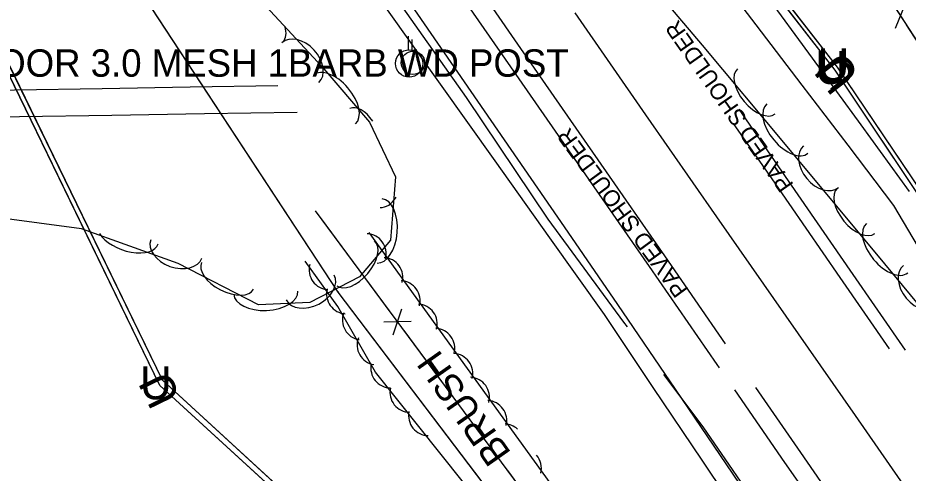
# Model space of a CAD drawing. Extents: x 954793 to 988390, y 1867850 to 1924428.
# Drawn here: x 960271.4 to 960434.1, y 1909586.5 to 1909669.6 of the extents above; entities that cross this region are included whole.
import ezdxf

# ---------------------------------------------------------------- set-up
doc = ezdxf.new("R2010")
doc.units = 0
for name, color, linetype in [('Default', 7, 'Continuous'), ('S_DITCHLINE', 7, 'Continuous'), ('S_EDGE_PAVEMENT', 7, 'Continuous'), ('S_FENCE', 7, 'Continuous'), ('S_FENCE_ANNOT', 7, 'Continuous'), ('S_FIBER_OPTIC_CABLE', 7, 'Continuous'), ('S_PAVEMENT_CROWN', 7, 'Continuous'), ('S_SHOULDER', 7, 'Continuous'), ('S_SHOULDER_ANNOT', 7, 'Continuous'), ('S_STREAM', 7, 'Continuous'), ('S_TREE', 7, 'Continuous'), ('S_TREE_ANNOT', 7, 'Continuous'), ('S_UNDERGROUND_CABLE', 7, 'Continuous'), ('S_UTILITY_POLE', 7, 'Continuous'), ('S_UTL_PT_SYM', 7, 'Continuous'), ('S_WATER_UTILITIES', 7, 'Continuous')]:
    doc.layers.add(name, color=color, linetype=linetype)

msp = doc.modelspace()

# ---------------------------------------------------------------- linework, layer by layer
at = {"layer": 'S_DITCHLINE'}
for points in [[(960434.31, 1909637.94), (960425.48, 1909650.1), (960416.64, 1909662.26), (960407.81, 1909674.42), (960398.97, 1909686.58), (960390.14, 1909698.73), (960381.3, 1909710.89), (960372.47, 1909723.05), (960363.64, 1909735.21)], [(960443.86, 1909614.5), (960431.49, 1909635.4), (960423.11, 1909646.38), (960414.72, 1909657.37), (960406.34, 1909668.35), (960397.96, 1909679.33), (960388.95, 1909692.53), (960379.95, 1909705.74), (960370.94, 1909718.95), (960361.94, 1909732.15)], [(960414.3, 1909562.29), (960405.38, 1909575.59), (960396.45, 1909588.88), (960387.52, 1909602.18), (960378.59, 1909615.48), (960368.62, 1909629.5), (960358.64, 1909643.52), (960348.67, 1909657.54), (960338.7, 1909671.56), (960328.84, 1909686.03), (960318.97, 1909700.5), (960314.17, 1909710.5)], [(960423.23, 1909555.34), (960412.68, 1909570.83), (960402.13, 1909586.33), (960391.58, 1909601.83), (960381.03, 1909617.32), (960371.29, 1909631.47), (960361.54, 1909645.61), (960351.8, 1909659.75), (960342.06, 1909673.89), (960331.57, 1909688.69), (960321.08, 1909703.48), (960315.59, 1909711.03)], [(960179.25, 1909662.24), (960198.14, 1909660.74), (960217.02, 1909659.24), (960235.91, 1909657.74), (960254.8, 1909656.24), (960270.83, 1909656.5), (960286.87, 1909656.77), (960302.91, 1909657.03), (960318.94, 1909657.29)], [(960322.48, 1909652.35), (960305.56, 1909652.09), (960288.64, 1909651.82), (960271.72, 1909651.55), (960254.8, 1909651.28), (960236.06, 1909652.79), (960217.32, 1909654.3), (960198.58, 1909655.81), (960179.84, 1909657.32)]]:
    msp.add_lwpolyline(points, dxfattribs=at)
at = {"layer": 'S_EDGE_PAVEMENT'}
for points in [[(960400.75, 1909610.14), (960389.66, 1909626.2), (960376.51, 1909645.12), (960363.35, 1909664.05), (960352.69, 1909679.49), (960342.03, 1909694.92), (960330, 1909712.5), (960317.97, 1909730.08), (960306.4, 1909747.57), (960294.82, 1909765.06), (960282.9, 1909784.11), (960270.97, 1909803.17), (960260.01, 1909821.93), (960249.04, 1909840.69), (960239.13, 1909858.61), (960229.21, 1909876.54), (960220.23, 1909894.08), (960211.25, 1909911.62), (960206.2, 1909922.6)], [(960430.69, 1909609.23), (960421.69, 1909622.22), (960409.22, 1909640.22), (960402.17, 1909650.33)], [(960564.48, 1909370.74), (960554.76, 1909385.58), (960544.26, 1909401.26), (960533.77, 1909416.93), (960522.67, 1909433.27), (960511.58, 1909449.61), (960499.5, 1909467.22), (960487.43, 1909484.84), (960474.21, 1909503.97), (960460.99, 1909523.11), (960450.06, 1909538.89), (960439.13, 1909554.67), (960426.8, 1909572.48), (960414.46, 1909590.3), (960406.26, 1909602.16)]]:
    msp.add_lwpolyline(points, dxfattribs=at)
at = {"layer": 'S_FENCE'}
for p, q in [((960447, 1909648.02), (960418.73, 1909691.65)), ((960431.78, 1909667.74), (960433.66, 1909672.38)), ((960340.03, 1909611.76), (960341.62, 1909616.5)), ((960343.32, 1909614.2), (960338.33, 1909614.06))]:
    msp.add_line(p, q, dxfattribs=at)
for points in [[(960627.37, 1909374.33), (960609.75, 1909401.94), (960592.26, 1909430.17), (960552.32, 1909492.47), (960514.69, 1909546.2), (960473.91, 1909604.98), (960447, 1909648.02), (960418.73, 1909691.65), (960399.08, 1909719.1), (960366.42, 1909769.03), (960346.72, 1909796.66), (960313.83, 1909845.42), (960272.26, 1909908.28), (960245.16, 1909970.54), (960220.6, 1910044.94), (960203.13, 1910102.07), (960181.72, 1910168.96)], [(960627.37, 1909374.33), (960609.75, 1909401.94), (960592.26, 1909430.17), (960552.32, 1909492.47), (960514.69, 1909546.2), (960473.91, 1909604.98), (960447, 1909648.02), (960418.73, 1909691.65), (960399.08, 1909719.1), (960366.42, 1909769.03), (960346.72, 1909796.66), (960313.83, 1909845.42), (960272.26, 1909908.28), (960245.16, 1909970.54), (960220.6, 1910044.94), (960203.13, 1910102.07), (960181.72, 1910168.96)], [(960447, 1909648.02), (960433.81, 1909668.38)], [(960327.75, 1909631.78), (960325.82, 1909634.38)], [(960334.28, 1909523.4), (960344.67, 1909525.68), (960394.81, 1909541.26), (960325.82, 1909634.38)], [(960339.64, 1909615.73), (960327.75, 1909631.78)], [(960353.9, 1909596.49), (960342.01, 1909612.53)], [(960355.05, 1909594.93), (960353.9, 1909596.49)], [(960365.78, 1909580.45), (960360.95, 1909586.97)]]:
    msp.add_lwpolyline(points, dxfattribs=at)
at = {"layer": 'S_FIBER_OPTIC_CABLE'}
for p, q in [((960297.9, 1909603.46), (960267.52, 1909665.76)), ((960357.36, 1909548.88), (960297.9, 1909603.46))]:
    msp.add_line(p, q, dxfattribs=at)
msp.add_lwpolyline([(960520.73, 1909366.93), (960487.68, 1909419.99), (960460.78, 1909449.54), (960414.64, 1909479.84), (960397.28, 1909493.07), (960373.65, 1909530.36), (960357.36, 1909548.88), (960297.9, 1909603.46), (960267.52, 1909665.76), (960240.55, 1909742.72), (960216.92, 1909778.51), (960174.63, 1909853.71), (960140.66, 1909922.5), (960105.27, 1909990.97), (960080.2, 1910040.38), (960059.02, 1910084.11), (960053.85, 1910115.48), (960057.48, 1910130.6), (960077.89, 1910169.3), (960070.89, 1910207.26), (960057.81, 1910268.65), (960038.46, 1910358.08), (960020.91, 1910443.65), (960001.17, 1910526.82)], dxfattribs=at)
msp.add_lwpolyline([(960520.73, 1909366.93), (960487.68, 1909419.99), (960460.78, 1909449.54), (960414.64, 1909479.84), (960397.28, 1909493.07), (960373.65, 1909530.36), (960357.36, 1909548.88), (960297.9, 1909603.46), (960267.52, 1909665.76), (960240.55, 1909742.72), (960216.92, 1909778.51), (960174.63, 1909853.71), (960140.66, 1909922.5), (960105.27, 1909990.97), (960080.2, 1910040.38), (960059.02, 1910084.11), (960053.85, 1910115.48), (960057.48, 1910130.6), (960077.89, 1910169.3), (960070.89, 1910207.26), (960057.81, 1910268.65), (960038.46, 1910358.08), (960020.91, 1910443.65), (960001.17, 1910526.82)], dxfattribs=at)
at = {"layer": 'S_PAVEMENT_CROWN'}
msp.add_lwpolyline([(960436.9, 1909579.14), (960424.47, 1909597.01), (960411.8, 1909615.16), (960399.14, 1909633.32), (960386.19, 1909651.94), (960373.24, 1909670.55)], dxfattribs=at)
at = {"layer": 'S_SHOULDER'}
for points in [[(960399.64, 1909605.72), (960399.21, 1909606.34), (960386.84, 1909624.23), (960373.68, 1909643.17), (960360.52, 1909662.11), (960349.8, 1909677.53), (960339.08, 1909692.95), (960327.29, 1909710.71), (960315.49, 1909728.46), (960304.07, 1909746), (960292.65, 1909763.55), (960280.45, 1909782.72), (960268.25, 1909801.9), (960257.33, 1909820.32), (960246.4, 1909838.75), (960236.41, 1909857.04), (960226.42, 1909875.34), (960217.5, 1909892.92), (960208.58, 1909910.49), (960203.09, 1909922.29)], [(960433.63, 1909608.95), (960423.5, 1909623.58), (960411.01, 1909641.62), (960403.21, 1909652.96)], [(960562.56, 1909368.83), (960552.48, 1909384.33), (960541.95, 1909399.97), (960531.41, 1909415.62), (960520.33, 1909431.85), (960509.25, 1909448.08), (960497.12, 1909465.82), (960484.99, 1909483.56), (960471.85, 1909502.59), (960458.7, 1909521.63), (960445.37, 1909540.64), (960439.33, 1909542.39), (960430.35, 1909554.82), (960429.37, 1909563.1), (960420.47, 1909575.78), (960411.58, 1909588.45), (960402.41, 1909601.72)]]:
    msp.add_lwpolyline(points, dxfattribs=at)
at = {"layer": 'S_STREAM'}
for points in [[(960382.82, 1909613.23), (960382.16, 1909614.1), (960368.34, 1909632.88), (960353.42, 1909655.08), (960339.32, 1909675.05), (960328.64, 1909689.53), (960322.01, 1909697.54), (960318.18, 1909703.27), (960314.72, 1909711.97)], [(960422.13, 1909558.47), (960408.25, 1909578.05), (960396.67, 1909594.94), (960389.43, 1909604.51)]]:
    msp.add_lwpolyline(points, dxfattribs=at)
at = {"layer": 'S_TREE'}
for points in [[(960448.56, 1909602.06), (960429.85, 1909624.76), (960411.68, 1909646.53), (960396.55, 1909664.64), (960382.53, 1909681.19)], [(960316.03, 1909672.55), (960326.95, 1909660.77), (960335.66, 1909650.59), (960340.44, 1909640.61), (960339.53, 1909629.06), (960333.86, 1909622.38), (960324.76, 1909617.68), (960315.39, 1909617.26), (960300.73, 1909624.8), (960283.08, 1909631.11), (960267.55, 1909633.21), (960260.2, 1909629.19), (960249.03, 1909627.94), (960236.91, 1909629.59), (960216.18, 1909633.41), (960194.57, 1909634.96), (960171.79, 1909634.65), (960150.49, 1909633.39), (960136.02, 1909631.18), (960128.11, 1909631.53)], [(960335.58, 1909630.45), (960399.64, 1909541.9)], [(960372.75, 1909541.77), (960381.48, 1909544.85), (960381.72, 1909548.2), (960372.28, 1909560.47), (960336.76, 1909604.95), (960329.91, 1909616.93), (960323.92, 1909625.22)]]:
    msp.add_lwpolyline(points, dxfattribs=at)
for centre, start, end in [((960328.29, 1909623.66), 165.0612, 266.6581), ((960331.48, 1909619.24), 165.0612, 266.6581), ((960334.38, 1909614.48), 158.966, 260.563), ((960337.06, 1909609.93), 158.966, 260.563), ((960339.57, 1909605.7), 167.8158, 269.4127), ((960343.06, 1909601.27), 167.8158, 269.4127), ((960346.46, 1909597.01), 167.8158, 269.4127)]:
    msp.add_arc(centre, 3.64, start, end, dxfattribs=at)
for centre, major_axis, ratio, start_param, end_param in [((960316.24, 1909669.19), (-3.64, 3.92), 0.540699, 3.141593, 3.996176), ((960323.06, 1909661.46), (-3.37, 3.63), 0.685311, 3.141593, 6.283185), ((960329.3, 1909654.75), (-3.81, 4.46), 0.55008, 3.141593, 6.283185), ((960406.35, 1909656.22), (3.43, -4.1), 0.540699, 3.141593, 6.283185), ((960334.42, 1909648.25), (-2.31, 4.82), 0.540699, 4.995416, 6.283185), ((960412.03, 1909649.42), (3.76, -4.5), 0.55008, 3.141593, 6.283185), ((960418.17, 1909642.47), (3.17, -3.81), 0.685311, 3.141593, 6.283185), ((960424.57, 1909634.39), (3.42, -4.11), 0.540699, 3.141593, 6.283185), ((960337.53, 1909630.73), (0.46, 5.85), 0.55008, 3.141593, 6.283185), ((960338, 1909639.98), (0.39, 4.94), 0.685311, 3.141593, 4.093783), ((960430.25, 1909627.59), (3.76, -4.51), 0.55008, 3.141593, 6.283185), ((960291.57, 1909630.33), (5.53, -1.97), 0.55008, 3.739463, 6.283185), ((960335.08, 1909626.6), (-2.95, -2.14), 0.999338, 2.254992, 4.028193), ((960300.38, 1909627.46), (4.67, -1.67), 0.685311, 3.141593, 6.283185), ((960333.15, 1909624.82), (3.46, 4.08), 0.540699, 3.141593, 6.283185), ((960338.14, 1909622.24), (-2.95, -2.14), 0.999338, 2.254992, 4.028193), ((960309.77, 1909622.54), (4.75, -2.44), 0.540699, 3.141593, 6.283185), ((960436.36, 1909620.61), (3.15, -3.82), 0.685311, 3.141593, 6.283185), ((960324.86, 1909620.41), (4.4, 2.27), 0.685311, 3.141593, 6.283185), ((960341.29, 1909618), (-2.95, -2.14), 0.999338, 2.254992, 4.028193), ((960316.75, 1909619.45), (5.86, 0.26), 0.55008, 3.141593, 6.283185), ((960344.43, 1909613.73), (-2.95, -2.14), 0.999338, 2.254992, 4.028193), ((960347.62, 1909609.32), (-2.95, -2.14), 0.999338, 2.254992, 4.028193), ((960350.9, 1909604.73), (-2.95, -2.14), 0.999338, 2.254992, 4.028193), ((960353.96, 1909600.37), (-2.95, -2.14), 0.999338, 2.254992, 4.028193), ((960357.12, 1909596.13), (-2.95, -2.14), 0.999338, 2.254992, 4.028193), ((960360.25, 1909591.86), (-2.95, -2.14), 0.999338, 3.347531, 4.028193), ((960363.44, 1909587.45), (-2.95, -2.14), 0.999338, 2.254992, 3.215205)]:
    msp.add_ellipse(centre, major_axis=major_axis, ratio=ratio, start_param=start_param, end_param=end_param, dxfattribs=at)
at = {"layer": 'S_UNDERGROUND_CABLE'}
for p, q in [((960421.17, 1909660.64), (960370.1, 1909726.43)), ((960420.73, 1909660.1), (960370.17, 1909725.23)), ((960297.38, 1909602.54), (960266.94, 1909665.14)), ((960463.99, 1909595.32), (960420.73, 1909660.1)), ((960464.75, 1909596.1), (960421.17, 1909660.64)), ((960356.78, 1909548.2), (960297.38, 1909602.54))]:
    msp.add_line(p, q, dxfattribs=at)
for points in [[(960521.44, 1909367.02), (960488.5, 1909420.49), (960461.72, 1909450.46), (960415.35, 1909480.49), (960398.1, 1909493.6), (960374.55, 1909530.49), (960356.78, 1909548.2), (960297.38, 1909602.54), (960266.94, 1909665.14), (960238.35, 1909741.42), (960216.06, 1909778.21), (960174.91, 1909851.61), (960139.22, 1909922.21), (960104.69, 1909990.57), (960079.64, 1910040.16), (960058.44, 1910084.34), (960053.23, 1910115.34), (960056.81, 1910130.93), (960077.41, 1910169.59), (960070.07, 1910206.91), (960056.53, 1910268.54), (960037.56, 1910357.68), (960019.85, 1910443.66), (960000.27, 1910526.53)], [(960521.44, 1909367.02), (960488.5, 1909420.49), (960461.72, 1909450.46), (960415.35, 1909480.49), (960398.1, 1909493.6), (960374.55, 1909530.49), (960356.78, 1909548.2), (960297.38, 1909602.54), (960266.94, 1909665.14), (960238.35, 1909741.42), (960216.06, 1909778.21), (960174.91, 1909851.61), (960139.22, 1909922.21), (960104.69, 1909990.57), (960079.64, 1910040.16), (960058.44, 1910084.34), (960053.23, 1910115.34), (960056.81, 1910130.93), (960077.41, 1910169.59), (960070.07, 1910206.91), (960056.53, 1910268.54), (960037.56, 1910357.68), (960019.85, 1910443.66), (960000.27, 1910526.53)], [(960624.97, 1909341.03), (960589.63, 1909398.18), (960543.66, 1909468.47), (960507.14, 1909522.65), (960463.99, 1909595.32), (960420.73, 1909660.1), (960370.17, 1909725.23), (960344.52, 1909761.44), (960309.93, 1909824), (960271.13, 1909891.55), (960235.42, 1909965.37), (960205.71, 1910043.88), (960184.22, 1910096.13), (960173.86, 1910122.57), (960172.28, 1910165.05), (960157.12, 1910230.82), (960137.38, 1910324.83), (960115.26, 1910410.98), (960104.51, 1910469.83), (960095.66, 1910523.88)], [(960624.97, 1909341.03), (960589.63, 1909398.18), (960543.66, 1909468.47), (960507.14, 1909522.65), (960463.99, 1909595.32), (960420.73, 1909660.1), (960370.17, 1909725.23), (960344.52, 1909761.44), (960309.93, 1909824), (960271.13, 1909891.55), (960235.42, 1909965.37), (960205.71, 1910043.88), (960184.22, 1910096.13), (960173.86, 1910122.57), (960172.28, 1910165.05), (960157.12, 1910230.82), (960137.38, 1910324.83), (960115.26, 1910410.98), (960104.51, 1910469.83), (960095.66, 1910523.88)], [(960719.08, 1909159.08), (960702.44, 1909211.01), (960679.08, 1909284.39), (960656.86, 1909306.73), (960625.48, 1909341.24), (960590.52, 1909398.89), (960544.69, 1909469.2), (960507.75, 1909523.34), (960464.75, 1909596.1), (960421.17, 1909660.64), (960370.1, 1909726.43), (960345.24, 1909761.99), (960310.21, 1909824.27), (960271.68, 1909891.85), (960236.47, 1909965.91), (960206.53, 1910044.39), (960185.23, 1910096.53), (960174.68, 1910122.7), (960172.73, 1910165.19), (960158.12, 1910231.05), (960138.21, 1910325.01), (960116.14, 1910411.56), (960105.21, 1910469.66), (960096.46, 1910523.99)], [(960719.08, 1909159.08), (960702.44, 1909211.01), (960679.08, 1909284.39), (960656.86, 1909306.73), (960625.48, 1909341.24), (960590.52, 1909398.89), (960544.69, 1909469.2), (960507.75, 1909523.34), (960464.75, 1909596.1), (960421.17, 1909660.64), (960370.1, 1909726.43), (960345.24, 1909761.99), (960310.21, 1909824.27), (960271.68, 1909891.85), (960236.47, 1909965.91), (960206.53, 1910044.39), (960185.23, 1910096.53), (960174.68, 1910122.7), (960172.73, 1910165.19), (960158.12, 1910231.05), (960138.21, 1910325.01), (960116.14, 1910411.56), (960105.21, 1910469.66), (960096.46, 1910523.99)]]:
    msp.add_lwpolyline(points, dxfattribs=at)
at = {"layer": 'S_UTILITY_POLE'}
for p, q in [((960342.79, 1909663.84), (960342.79, 1909666.32)), ((960343.5, 1909663.58), (960343.5, 1909665.69))]:
    msp.add_line(p, q, dxfattribs=at)
for centre, radius in [((960342.93, 1909661.32), 2.5), ((960343.62, 1909661.44), 2.13)]:
    msp.add_circle(centre, radius, dxfattribs=at)
at = {"layer": 'S_UTL_PT_SYM'}
for points in [[(960329.98, 1909619.54), (960329.98, 1909619.59), (960329.98, 1909619.54), (960329.93, 1909619.54), (960329.98, 1909619.54), (960329.98, 1909619.49), (960329.98, 1909619.54), (960330.03, 1909619.54)], [(960297.9, 1909603.46), (960297.9, 1909603.51), (960297.9, 1909603.46), (960297.85, 1909603.46), (960297.9, 1909603.46), (960297.9, 1909603.41), (960297.9, 1909603.46), (960297.95, 1909603.46)]]:
    msp.add_lwpolyline(points, dxfattribs=at)
for points in [[(960329.98, 1909619.54), (960329.94, 1909619.51), (960329.98, 1909619.54), (960330.01, 1909619.5), (960329.98, 1909619.54), (960330.02, 1909619.57), (960329.98, 1909619.54), (960329.95, 1909619.58)], [(960329.98, 1909619.54), (960329.94, 1909619.51), (960329.98, 1909619.54), (960330.01, 1909619.5), (960329.98, 1909619.54), (960330.02, 1909619.57), (960329.98, 1909619.54), (960329.95, 1909619.58)], [(960297.9, 1909603.46), (960297.86, 1909603.44), (960297.9, 1909603.46), (960297.92, 1909603.42), (960297.9, 1909603.46), (960297.95, 1909603.49), (960297.9, 1909603.46), (960297.88, 1909603.51)], [(960297.9, 1909603.46), (960297.86, 1909603.44), (960297.9, 1909603.46), (960297.92, 1909603.42), (960297.9, 1909603.46), (960297.95, 1909603.49), (960297.9, 1909603.46), (960297.88, 1909603.51)]]:
    msp.add_lwpolyline(points, close=True, dxfattribs=at)
at = {"layer": 'S_WATER_UTILITIES'}
for p, q in [((960329.98, 1909619.54), (960286.65, 1909685.53)), ((960384.9, 1909547.23), (960329.98, 1909619.54))]:
    msp.add_line(p, q, dxfattribs=at)
msp.add_lwpolyline([(960572.88, 1909303.82), (960526.35, 1909376.08), (960490.17, 1909426.98), (960467.72, 1909450.32), (960424.27, 1909498.89), (960405.34, 1909519.32), (960384.9, 1909547.23), (960329.98, 1909619.54), (960286.65, 1909685.53), (960235.04, 1909773.1), (960213.71, 1909808.79), (960178.34, 1909891.86), (960151.22, 1909960.81), (960127.89, 1910024.3), (960109.64, 1910074.96), (960091.91, 1910148.47), (960079.25, 1910207.19), (960066.52, 1910260.11), (960046.23, 1910362.49), (960027.79, 1910446.8), (960009.77, 1910529.32)], dxfattribs=at)
msp.add_lwpolyline([(960572.88, 1909303.82), (960526.35, 1909376.08), (960490.17, 1909426.98), (960467.72, 1909450.32), (960424.27, 1909498.89), (960405.34, 1909519.32), (960384.9, 1909547.23), (960329.98, 1909619.54), (960286.65, 1909685.53), (960235.04, 1909773.1), (960213.71, 1909808.79), (960178.34, 1909891.86), (960151.22, 1909960.81), (960127.89, 1910024.3), (960109.64, 1910074.96), (960091.91, 1910148.47), (960079.25, 1910207.19), (960066.52, 1910260.11), (960046.23, 1910362.49), (960027.79, 1910446.8), (960009.77, 1910529.32)], dxfattribs=at)

# ---------------------------------------------------------------- texts
at = {"layer": 'Default'}
for rotation, p in [(127.8181, (960425.41, 1909659.33)), (360, (960417.1, 1909657.56)), (360, (960417.54, 1909658.09)), (127.823, (960424.96, 1909658.8)), (360, (960293.75, 1909599.99)), (115.937, (960301.26, 1909600.38))]:
    msp.add_text('U', height=6, rotation=rotation, dxfattribs=at).set_placement(p)
at = {"layer": 'S_FENCE_ANNOT'}
msp.add_text('CN:POOR 3.0 MESH 1BARB WD POST', height=5, dxfattribs=at).set_placement((960251.7, 1909658.89))
at = {"layer": 'S_SHOULDER_ANNOT'}
for rotation, p in [(125.1093, (960413.26, 1909639.2)), (126.342, (960394.08, 1909620.01))]:
    msp.add_text('PAVED SHOULDER', height=3.0002, rotation=rotation, dxfattribs=at).set_placement(p)
at = {"layer": 'S_TREE_ANNOT'}
msp.add_text('BRUSH', height=5, rotation=125.1439, dxfattribs=at).set_placement((960361.68, 1909590.16))

doc.saveas('drawing.dxf')
